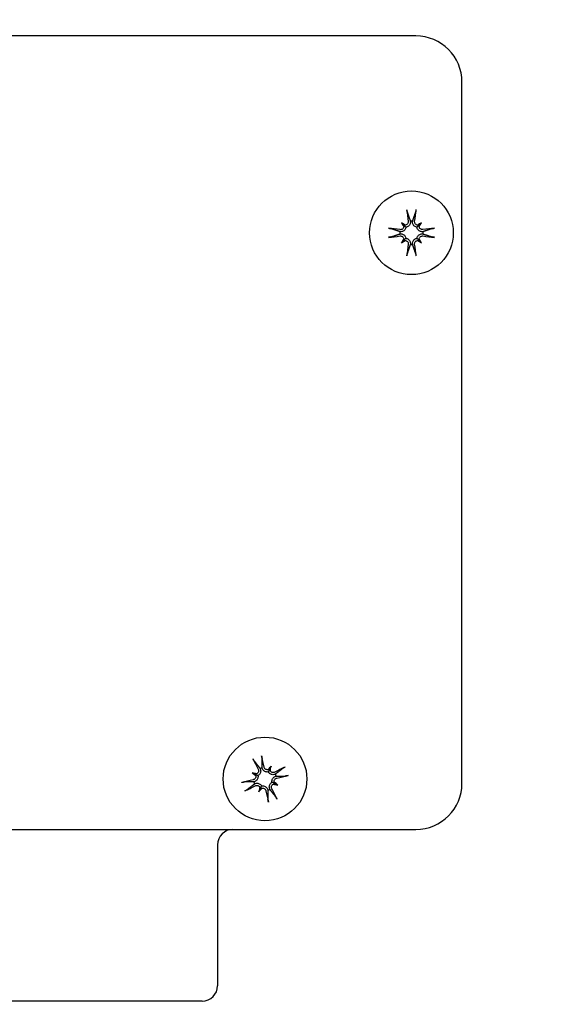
# Model space of a CAD drawing. Header units: inches. Extents: x 18 to 846, y -44 to 561.
# Tile 330 of 637: x 344.8 to 346.95, y 513.44 to 517.44. Entities that reach past the tile are written whole.
import ezdxf

# ---------------------------------------------------------------- set-up
doc = ezdxf.new("R2010")
doc.units = ezdxf.units.IN
doc.header["$LTSCALE"] = 24
doc.header["$MEASUREMENT"] = 0
doc.layers.add('Dimension (ANSI)', color=7, linetype='Continuous', lineweight=25)
doc.layers.add('Visible (ANSI)', color=7, linetype='Continuous', lineweight=30)
doc.styles.add('Note Text (ANSI)', font='tahoma.ttf')
doc.dimstyles.new('SB Fraction-16 (ANSI)', dxfattribs={"dimscale": 24, "dimtxt": 0.125, "dimasz": 0.098425, "dimexe": 0.125, "dimexo": 0.0625, "dimgap": 0.031496, "dimtad": 0, "dimtih": 1, "dimtoh": 1, "dimdec": 4, "dimrnd": 1e-08, "dimzin": 0, "dimdsep": 46, "dimlunit": 5, "dimtxsty": 'Note Text (ANSI)', "dimcen": 0.09, "dimdle": 0.393701, "dimclrd": 256, "dimclre": 256, "dimclrt": 256, "dimadec": 0, "dimazin": 3, "dimtfac": 0.96, "dimtofl": 0, "dimtmove": 0, "dimatfit": 3, "dimfxl": 1, "dimfrac": 2, "dimtolj": 1, "dimtzin": 12, "dimlwd": -1, "dimlwe": -1, "dimarcsym": 0})

# ---------------------------------------------------------------- blocks, each defined once
blk = doc.blocks.new('*D18')
at = {"layer": 'Defpoints', "color": 0, "transparency": 16777216}
for p in [(349.6784, 522.0867), (260.8595, 408.0867), (349.6784, 408.0867)]:
    blk.add_point(p, dxfattribs=at)
at = {"layer": 'Dimension (ANSI)', "transparency": 16777216}
for p, q in [((348.1784, 522.0867), (257.8595, 522.0867)), ((260.8595, 519.7245), (260.8595, 464.3476)), ((260.8595, 410.4489), (260.8595, 459.8257)), ((348.1784, 408.0867), (257.8595, 408.0867))]:
    blk.add_line(p, q, dxfattribs=at)
for points in [[(260.4658, 519.7245), (261.2532, 519.7245), (260.8595, 522.0867)], [(260.4658, 410.4489), (261.2532, 410.4489), (260.8595, 408.0867)]]:
    blk.add_solid(points, dxfattribs=at)
at = {"layer": 'Dimension (ANSI)', "transparency": 16777216, "insert": (257.7598, 463.5917), "char_height": 3, "attachment_point": 1, "style": 'Note Text (ANSI)'}
blk.add_mtext('\\A1;114', dxfattribs=at)

msp = doc.modelspace()

# ---------------------------------------------------------------- linework, layer by layer
at = {"layer": 'Visible (ANSI)'}
for p, q in [((346.41189, 517.37844), (343.56189, 517.37844)), ((346.59939, 514.34094), (346.59939, 517.19094)), ((346.35374, 516.61889), (346.36229, 516.61034)), ((346.36229, 516.61034), (346.37175, 516.60087)), ((346.42607, 516.61034), (346.41661, 516.60087)), ((346.43462, 516.61889), (346.42607, 516.61034)), ((346.35374, 516.538), (346.36229, 516.54655)), ((346.36229, 516.54655), (346.37175, 516.55602)), ((346.42607, 516.54655), (346.41661, 516.55602)), ((346.43462, 516.538), (346.42607, 516.54655)), ((345.81877, 514.39938), (345.81301, 514.38729)), ((345.82396, 514.4103), (345.81877, 514.39938)), ((345.74774, 514.38323), (345.75866, 514.37803)), ((345.75866, 514.37803), (345.77075, 514.37228)), ((345.77481, 514.307), (345.78001, 514.31792)), ((345.78001, 514.31792), (345.78576, 514.33001)), ((345.84012, 514.33927), (345.82803, 514.34502)), ((345.85104, 514.33408), (345.84012, 514.33927)), ((343.56189, 514.15344), (346.41189, 514.15344)), ((345.60689, 514.09094), (345.60689, 513.51844)), ((345.54439, 513.45594), (344.42939, 513.45594))]:
    msp.add_line(p, q, dxfattribs=at)
for centre, radius in [((344.98689, 515.76594), 4.125), ((344.98689, 515.76594), 4.09375), ((346.39418, 516.57844), 0.17), ((345.79939, 514.35865), 0.17)]:
    msp.add_circle(centre, radius, dxfattribs=at)
for centre, radius, start, end in [((346.41189, 517.19094), 0.1875, 0, 90), ((346.39418, 516.57844), 0.04718, 84.34093, 95.65907), ((346.39418, 516.57844), 0.04718, 174.34093, 185.65907), ((346.39418, 516.57844), 0.04718, 354.34093, 5.65907), ((346.39418, 516.57844), 0.04718, 264.34093, 275.65907), ((345.79939, 514.35865), 0.04718, 103.89552, 115.21367), ((345.79939, 514.35865), 0.04718, 13.89552, 25.21367), ((345.79939, 514.35865), 0.04718, 193.89552, 205.21367), ((345.79939, 514.35865), 0.04718, 283.89552, 295.21367), ((346.41189, 514.34094), 0.1875, 270, 0), ((345.66939, 514.09094), 0.0625, 90, 180), ((345.54439, 513.51844), 0.0625, 270, 0)]:
    msp.add_arc(centre, radius, start, end, dxfattribs=at)
for centre, major_axis, ratio, start_param, end_param in [((346.407, 516.58037), (0.03276, -0.21817), 0.0871557, 4.2685898, 4.4938021), ((346.38136, 516.58037), (0.03276, 0.21817), 0.0871557, 4.9309758, 5.1561882), ((346.33941, 516.50996), (0.15341, -0.12269), 0.5, 1.7720045, 1.8643738), ((346.46266, 516.63321), (-0.12269, 0.15341), 0.5, 1.2772189, 1.3695882), ((346.36691, 516.62147), (-0.00754, -0.00942), 0.9884519, 0.283831, 0.8431362), ((346.35115, 516.60571), (-0.00942, -0.00754), 0.9884519, 2.2984564, 2.8577617), ((346.44895, 516.50996), (0.15341, 0.12269), 0.5, 1.2772189, 1.3695882), ((346.42144, 516.62147), (-0.00754, 0.00942), 0.9884519, 2.2984564, 2.8577617), ((346.43721, 516.60571), (-0.00942, 0.00754), 0.9884519, 0.283831, 0.8431362), ((346.32569, 516.63321), (-0.12269, -0.15341), 0.5, 1.7720045, 1.8643738), ((346.39225, 516.56562), (-0.21817, 0.03276), 0.0871557, 4.9309758, 5.1561882), ((346.39225, 516.59126), (0.21817, 0.03276), 0.0871557, 4.2685898, 4.4938021), ((346.3961, 516.56562), (-0.21817, -0.03276), 0.0871557, 4.2685898, 4.4938021), ((346.3961, 516.59126), (0.21817, -0.03276), 0.0871557, 4.9309758, 5.1561882), ((346.46266, 516.52368), (0.12269, 0.15341), 0.5, 1.7720045, 1.8643738), ((346.33941, 516.64693), (-0.15341, -0.12269), 0.5, 1.2772189, 1.3695882), ((346.35115, 516.55118), (0.00942, -0.00754), 0.9884519, 0.283831, 0.8431362), ((346.36691, 516.53542), (0.00754, -0.00942), 0.9884519, 2.2984564, 2.8577617), ((346.407, 516.57652), (-0.03276, -0.21817), 0.0871557, 4.9309758, 5.1561882), ((346.38136, 516.57652), (-0.03276, 0.21817), 0.0871557, 4.2685898, 4.4938021), ((346.42144, 516.53542), (0.00754, 0.00942), 0.9884519, 0.283831, 0.8431362), ((346.44895, 516.64693), (-0.15341, 0.12269), 0.5, 1.7720045, 1.8643738), ((346.43721, 516.55118), (0.00942, 0.00754), 0.9884519, 2.2984564, 2.8577617), ((346.32569, 516.52368), (0.12269, -0.15341), 0.5, 1.2772189, 1.3695882), ((345.81082, 514.36476), (0.10389, -0.19462), 0.0871557, 4.2685898, 4.4938021), ((345.78666, 514.35617), (-0.04215, 0.21655), 0.0871557, 4.9309758, 5.1561882), ((345.87392, 514.31245), (0.1035, 0.16696), 0.5, 1.2772189, 1.3695882), ((345.81068, 514.40832), (-0.01026, 0.00636), 0.9884519, 2.2984564, 2.8577617), ((345.83081, 514.39875), (-0.0114, 0.00395), 0.9884519, 0.283831, 0.8431362), ((345.71652, 514.38734), (-0.06426, -0.18563), 0.5, 1.7720045, 1.8643738), ((345.80549, 514.34721), (-0.19462, -0.10389), 0.0871557, 4.2685898, 4.4938021), ((345.7707, 514.27579), (0.18563, -0.06426), 0.5, 1.7720045, 1.8643738), ((345.84559, 514.43318), (-0.16696, 0.1035), 0.5, 1.2772189, 1.3695882), ((345.75929, 514.39007), (-0.00395, -0.0114), 0.9884519, 0.283831, 0.8431362), ((345.74972, 514.36994), (-0.00636, -0.01026), 0.9884519, 2.2984564, 2.8577617), ((345.79691, 514.37138), (0.21655, 0.04215), 0.0871557, 4.9309758, 5.1561882), ((345.80186, 514.34593), (-0.21655, -0.04215), 0.0871557, 4.9309758, 5.1561882), ((345.79328, 514.37009), (0.19462, 0.10389), 0.0871557, 4.2685898, 4.4938021), ((345.88225, 514.32997), (0.06426, 0.18563), 0.5, 1.7720045, 1.8643738), ((345.72486, 514.40486), (-0.1035, -0.16696), 0.5, 1.2772189, 1.3695882), ((345.76797, 514.31856), (0.0114, -0.00395), 0.9884519, 0.283831, 0.8431362), ((345.7881, 514.30898), (0.01026, -0.00636), 0.9884519, 2.2984564, 2.8577617), ((345.78795, 514.35255), (-0.10389, 0.19462), 0.0871557, 4.2685898, 4.4938021), ((345.83948, 514.32723), (0.00395, 0.0114), 0.9884519, 0.283831, 0.8431362), ((345.82807, 514.44152), (-0.18563, 0.06426), 0.5, 1.7720045, 1.8643738), ((345.84906, 514.34736), (0.00636, 0.01026), 0.9884519, 2.2984564, 2.8577617), ((345.75318, 514.28412), (0.16696, -0.1035), 0.5, 1.2772189, 1.3695882), ((345.81211, 514.36113), (0.04215, -0.21655), 0.0871557, 4.9309758, 5.1561882)]:
    msp.add_ellipse(centre, major_axis=major_axis, ratio=ratio, start_param=start_param, end_param=end_param, dxfattribs=at)
for points, knots in [([(346.3777, 516.66078), (346.37757, 516.66116), (346.37742, 516.6617), (346.37712, 516.66297), (346.37691, 516.66396), (346.37656, 516.66579), (346.37637, 516.66697), (346.37607, 516.66897), (346.37591, 516.67015), (346.37579, 516.67121), (346.37578, 516.67134), (346.37576, 516.67147)], [0.070980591, 0.070980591, 0.070980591, 0.070980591, 0.077295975, 0.077295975, 0.085001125, 0.085001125, 0.092713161, 0.092713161, 0.100429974, 0.100429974, 0.101478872, 0.101478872, 0.101478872, 0.101478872]), ([(346.4126, 516.67147), (346.41258, 516.67134), (346.41257, 516.67121), (346.41245, 516.67015), (346.41229, 516.66897), (346.41199, 516.66697), (346.41179, 516.66579), (346.41145, 516.66396), (346.41124, 516.66297), (346.41094, 516.6617), (346.41079, 516.66116), (346.41066, 516.66078)], [0.022192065, 0.022192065, 0.022192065, 0.022192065, 0.023240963, 0.023240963, 0.030957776, 0.030957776, 0.038669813, 0.038669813, 0.046374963, 0.046374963, 0.052690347, 0.052690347, 0.052690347, 0.052690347]), ([(346.37175, 516.60087), (346.37165, 516.60012), (346.3715, 516.59936), (346.37083, 516.5967), (346.37004, 516.59482), (346.36813, 516.59156), (346.36687, 516.58996), (346.364, 516.58726), (346.36239, 516.58614), (346.35902, 516.58435), (346.35695, 516.58361), (346.35273, 516.5828), (346.35057, 516.58272), (346.34861, 516.58291), (346.34815, 516.58296), (346.34769, 516.58302), (346.34722, 516.5831)], [-0.082905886, -0.082905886, -0.082905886, -0.082905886, -0.07722729, -0.07722729, -0.062808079, -0.062808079, -0.048388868, -0.048388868, -0.033969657, -0.033969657, -0.016984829, -0.016984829, 0, 0, 0, 0.003998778, 0.003998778, 0.003998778, 0.003998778]), ([(346.36298, 516.60377), (346.36288, 516.60234), (346.36254, 516.60086), (346.36128, 516.59785), (346.36027, 516.59636), (346.35792, 516.594), (346.35644, 516.59296), (346.35319, 516.59157), (346.35143, 516.59122), (346.34912, 516.59116), (346.34842, 516.5912), (346.34773, 516.59129)], [0.028039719, 0.028039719, 0.028039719, 0.028039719, 0.038804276, 0.038804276, 0.051438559, 0.051438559, 0.064219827, 0.064219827, 0.077001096, 0.077001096, 0.082246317, 0.082246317, 0.082246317, 0.082246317]), ([(346.38133, 516.62489), (346.38155, 516.62324), (346.38146, 516.62142), (346.38055, 516.61796), (346.37973, 516.61632), (346.3777, 516.61365), (346.37638, 516.61243), (346.37336, 516.61062), (346.37166, 516.61003), (346.36964, 516.60971), (346.36925, 516.60967), (346.36886, 516.60964)], [0, 0, 0, 0, 0.013005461, 0.013005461, 0.026010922, 0.026010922, 0.038651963, 0.038651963, 0.051293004, 0.051293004, 0.054256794, 0.054256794, 0.054256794, 0.054256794]), ([(346.38953, 516.6254), (346.3896, 516.62493), (346.38966, 516.62447), (346.3899, 516.62205), (346.38983, 516.61989), (346.38901, 516.61567), (346.38827, 516.6136), (346.38648, 516.61023), (346.38537, 516.60862), (346.38266, 516.60576), (346.38106, 516.6045), (346.3778, 516.60258), (346.37592, 516.6018), (346.37326, 516.60112), (346.3725, 516.60097), (346.37175, 516.60087)], [0.221046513, 0.221046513, 0.221046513, 0.221046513, 0.225045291, 0.225045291, 0.24203012, 0.24203012, 0.259014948, 0.259014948, 0.273434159, 0.273434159, 0.28785337, 0.28785337, 0.302272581, 0.302272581, 0.307951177, 0.307951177, 0.307951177, 0.307951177]), ([(346.41661, 516.60087), (346.41586, 516.60097), (346.4151, 516.60112), (346.41244, 516.6018), (346.41056, 516.60258), (346.40729, 516.6045), (346.4057, 516.60576), (346.40299, 516.60862), (346.40188, 516.61023), (346.40009, 516.6136), (346.39935, 516.61567), (346.39853, 516.61989), (346.39846, 516.62205), (346.39865, 516.62401), (346.3987, 516.62447), (346.39876, 516.62493), (346.39883, 516.6254)], [-0.082905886, -0.082905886, -0.082905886, -0.082905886, -0.07722729, -0.07722729, -0.062808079, -0.062808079, -0.048388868, -0.048388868, -0.033969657, -0.033969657, -0.016984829, -0.016984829, 0, 0, 0, 0.003998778, 0.003998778, 0.003998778, 0.003998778]), ([(346.4195, 516.60964), (346.41807, 516.60974), (346.41659, 516.61008), (346.41359, 516.61134), (346.4121, 516.61235), (346.40973, 516.6147), (346.4087, 516.61618), (346.40731, 516.61943), (346.40695, 516.62119), (346.4069, 516.62351), (346.40693, 516.6242), (346.40702, 516.62489)], [0.028039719, 0.028039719, 0.028039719, 0.028039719, 0.038804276, 0.038804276, 0.051438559, 0.051438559, 0.064219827, 0.064219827, 0.077001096, 0.077001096, 0.082246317, 0.082246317, 0.082246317, 0.082246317]), ([(346.44113, 516.5831), (346.44067, 516.58302), (346.44021, 516.58296), (346.43779, 516.58272), (346.43563, 516.5828), (346.43141, 516.58361), (346.42934, 516.58435), (346.42597, 516.58614), (346.42436, 516.58726), (346.42149, 516.58996), (346.42023, 516.59156), (346.41831, 516.59482), (346.41753, 516.5967), (346.41686, 516.59936), (346.41671, 516.60012), (346.41661, 516.60087)], [0.221046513, 0.221046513, 0.221046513, 0.221046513, 0.225045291, 0.225045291, 0.24203012, 0.24203012, 0.259014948, 0.259014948, 0.273434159, 0.273434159, 0.28785337, 0.28785337, 0.302272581, 0.302272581, 0.307951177, 0.307951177, 0.307951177, 0.307951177]), ([(346.44063, 516.59129), (346.43897, 516.59107), (346.43716, 516.59117), (346.4337, 516.59208), (346.43206, 516.59289), (346.42938, 516.59492), (346.42817, 516.59624), (346.42636, 516.59927), (346.42576, 516.60096), (346.42545, 516.60298), (346.4254, 516.60337), (346.42537, 516.60377)], [0, 0, 0, 0, 0.013005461, 0.013005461, 0.026010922, 0.026010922, 0.038651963, 0.038651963, 0.051293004, 0.051293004, 0.054256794, 0.054256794, 0.054256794, 0.054256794]), ([(346.30116, 516.59686), (346.30128, 516.59685), (346.30141, 516.59683), (346.30247, 516.59671), (346.30365, 516.59656), (346.30565, 516.59626), (346.30683, 516.59606), (346.30867, 516.59571), (346.30965, 516.59551), (346.31092, 516.5952), (346.31146, 516.59505), (346.31184, 516.59492)], [0.022192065, 0.022192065, 0.022192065, 0.022192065, 0.023240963, 0.023240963, 0.030957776, 0.030957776, 0.038669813, 0.038669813, 0.046374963, 0.046374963, 0.052690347, 0.052690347, 0.052690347, 0.052690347]), ([(346.31184, 516.56196), (346.31146, 516.56184), (346.31092, 516.56169), (346.30965, 516.56138), (346.30867, 516.56117), (346.30683, 516.56083), (346.30565, 516.56063), (346.30365, 516.56033), (346.30247, 516.56017), (346.30141, 516.56005), (346.30128, 516.56004), (346.30116, 516.56003)], [0.070980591, 0.070980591, 0.070980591, 0.070980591, 0.077295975, 0.077295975, 0.085001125, 0.085001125, 0.092713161, 0.092713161, 0.100429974, 0.100429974, 0.101478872, 0.101478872, 0.101478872, 0.101478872]), ([(346.34722, 516.57379), (346.34769, 516.57387), (346.34815, 516.57393), (346.35057, 516.57416), (346.35273, 516.57409), (346.35695, 516.57328), (346.35902, 516.57253), (346.36239, 516.57074), (346.364, 516.56963), (346.36687, 516.56693), (346.36813, 516.56533), (346.37004, 516.56207), (346.37083, 516.56019), (346.3715, 516.55752), (346.37165, 516.55677), (346.37175, 516.55602)], [0.221046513, 0.221046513, 0.221046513, 0.221046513, 0.225045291, 0.225045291, 0.24203012, 0.24203012, 0.259014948, 0.259014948, 0.273434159, 0.273434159, 0.28785337, 0.28785337, 0.302272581, 0.302272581, 0.307951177, 0.307951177, 0.307951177, 0.307951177]), ([(346.34773, 516.5656), (346.34938, 516.56581), (346.3512, 516.56572), (346.35466, 516.56481), (346.3563, 516.56399), (346.35897, 516.56197), (346.36019, 516.56064), (346.362, 516.55762), (346.36259, 516.55592), (346.36291, 516.55391), (346.36296, 516.55352), (346.36298, 516.55312)], [0, 0, 0, 0, 0.013005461, 0.013005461, 0.026010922, 0.026010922, 0.038651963, 0.038651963, 0.051293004, 0.051293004, 0.054256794, 0.054256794, 0.054256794, 0.054256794]), ([(346.41661, 516.55602), (346.41671, 516.55677), (346.41686, 516.55752), (346.41753, 516.56019), (346.41831, 516.56207), (346.42023, 516.56533), (346.42149, 516.56693), (346.42436, 516.56963), (346.42597, 516.57074), (346.42934, 516.57253), (346.43141, 516.57328), (346.43563, 516.57409), (346.43779, 516.57416), (346.43974, 516.57397), (346.44021, 516.57393), (346.44067, 516.57387), (346.44113, 516.57379)], [-0.082905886, -0.082905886, -0.082905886, -0.082905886, -0.07722729, -0.07722729, -0.062808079, -0.062808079, -0.048388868, -0.048388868, -0.033969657, -0.033969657, -0.016984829, -0.016984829, 0, 0, 0, 0.003998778, 0.003998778, 0.003998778, 0.003998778]), ([(346.42537, 516.55312), (346.42547, 516.55455), (346.42581, 516.55603), (346.42707, 516.55904), (346.42809, 516.56052), (346.43043, 516.56289), (346.43192, 516.56392), (346.43516, 516.56531), (346.43692, 516.56567), (346.43924, 516.56572), (346.43993, 516.56569), (346.44063, 516.5656)], [0.028039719, 0.028039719, 0.028039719, 0.028039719, 0.038804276, 0.038804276, 0.051438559, 0.051438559, 0.064219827, 0.064219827, 0.077001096, 0.077001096, 0.082246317, 0.082246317, 0.082246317, 0.082246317]), ([(346.47652, 516.59492), (346.4769, 516.59505), (346.47744, 516.5952), (346.4787, 516.59551), (346.47969, 516.59571), (346.48153, 516.59606), (346.4827, 516.59626), (346.48471, 516.59656), (346.48589, 516.59671), (346.48695, 516.59683), (346.48707, 516.59685), (346.4872, 516.59686)], [0.070980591, 0.070980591, 0.070980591, 0.070980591, 0.077295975, 0.077295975, 0.085001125, 0.085001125, 0.092713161, 0.092713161, 0.100429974, 0.100429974, 0.101478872, 0.101478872, 0.101478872, 0.101478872]), ([(346.4872, 516.56003), (346.48707, 516.56004), (346.48695, 516.56005), (346.48589, 516.56017), (346.48471, 516.56033), (346.4827, 516.56063), (346.48153, 516.56083), (346.47969, 516.56117), (346.4787, 516.56138), (346.47744, 516.56169), (346.4769, 516.56184), (346.47652, 516.56196)], [0.022192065, 0.022192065, 0.022192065, 0.022192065, 0.023240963, 0.023240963, 0.030957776, 0.030957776, 0.038669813, 0.038669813, 0.046374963, 0.046374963, 0.052690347, 0.052690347, 0.052690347, 0.052690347]), ([(346.36886, 516.54725), (346.37028, 516.54715), (346.37177, 516.54681), (346.37477, 516.54555), (346.37626, 516.54453), (346.37862, 516.54219), (346.37966, 516.5407), (346.38105, 516.53746), (346.38141, 516.5357), (346.38146, 516.53338), (346.38142, 516.53269), (346.38133, 516.532)], [0.028039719, 0.028039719, 0.028039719, 0.028039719, 0.038804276, 0.038804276, 0.051438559, 0.051438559, 0.064219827, 0.064219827, 0.077001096, 0.077001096, 0.082246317, 0.082246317, 0.082246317, 0.082246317]), ([(346.37175, 516.55602), (346.3725, 516.55591), (346.37326, 516.55577), (346.37592, 516.55509), (346.3778, 516.55431), (346.38106, 516.55239), (346.38266, 516.55113), (346.38537, 516.54826), (346.38648, 516.54666), (346.38827, 516.54329), (346.38901, 516.54122), (346.38983, 516.53699), (346.3899, 516.53484), (346.38971, 516.53288), (346.38966, 516.53242), (346.3896, 516.53195), (346.38953, 516.53149)], [-0.082905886, -0.082905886, -0.082905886, -0.082905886, -0.07722729, -0.07722729, -0.062808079, -0.062808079, -0.048388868, -0.048388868, -0.033969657, -0.033969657, -0.016984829, -0.016984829, 0, 0, 0, 0.003998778, 0.003998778, 0.003998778, 0.003998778]), ([(346.39883, 516.53149), (346.39876, 516.53195), (346.3987, 516.53242), (346.39846, 516.53484), (346.39853, 516.53699), (346.39935, 516.54122), (346.40009, 516.54329), (346.40188, 516.54666), (346.40299, 516.54826), (346.4057, 516.55113), (346.40729, 516.55239), (346.41056, 516.55431), (346.41244, 516.55509), (346.4151, 516.55577), (346.41586, 516.55591), (346.41661, 516.55602)], [0.221046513, 0.221046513, 0.221046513, 0.221046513, 0.225045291, 0.225045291, 0.24203012, 0.24203012, 0.259014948, 0.259014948, 0.273434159, 0.273434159, 0.28785337, 0.28785337, 0.302272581, 0.302272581, 0.307951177, 0.307951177, 0.307951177, 0.307951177]), ([(346.40702, 516.532), (346.40681, 516.53365), (346.4069, 516.53546), (346.40781, 516.53892), (346.40863, 516.54057), (346.41065, 516.54324), (346.41198, 516.54445), (346.415, 516.54626), (346.4167, 516.54686), (346.41871, 516.54718), (346.4191, 516.54722), (346.4195, 516.54725)], [0, 0, 0, 0, 0.013005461, 0.013005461, 0.026010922, 0.026010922, 0.038651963, 0.038651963, 0.051293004, 0.051293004, 0.054256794, 0.054256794, 0.054256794, 0.054256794]), ([(346.37576, 516.48542), (346.37578, 516.48555), (346.37579, 516.48568), (346.37591, 516.48673), (346.37607, 516.48792), (346.37637, 516.48992), (346.37656, 516.49109), (346.37691, 516.49293), (346.37712, 516.49392), (346.37742, 516.49518), (346.37757, 516.49572), (346.3777, 516.4961)], [0.022192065, 0.022192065, 0.022192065, 0.022192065, 0.023240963, 0.023240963, 0.030957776, 0.030957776, 0.038669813, 0.038669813, 0.046374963, 0.046374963, 0.052690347, 0.052690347, 0.052690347, 0.052690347]), ([(346.41066, 516.4961), (346.41079, 516.49572), (346.41094, 516.49518), (346.41124, 516.49392), (346.41145, 516.49293), (346.41179, 516.49109), (346.41199, 516.48992), (346.41229, 516.48792), (346.41245, 516.48673), (346.41257, 516.48568), (346.41258, 516.48555), (346.4126, 516.48542)], [0.070980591, 0.070980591, 0.070980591, 0.070980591, 0.077295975, 0.077295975, 0.085001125, 0.085001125, 0.092713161, 0.092713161, 0.100429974, 0.100429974, 0.101478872, 0.101478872, 0.101478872, 0.101478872]), ([(345.7563, 514.43073), (345.75605, 514.43104), (345.75573, 514.4315), (345.75502, 514.43259), (345.75449, 514.43345), (345.75355, 514.43507), (345.75297, 514.43611), (345.75202, 514.4379), (345.75148, 514.43896), (345.75101, 514.43991), (345.75095, 514.44003), (345.7509, 514.44015)], [0.070980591, 0.070980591, 0.070980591, 0.070980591, 0.077295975, 0.077295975, 0.085001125, 0.085001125, 0.092713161, 0.092713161, 0.100429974, 0.100429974, 0.101478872, 0.101478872, 0.101478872, 0.101478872]), ([(345.78561, 514.45247), (345.78564, 514.45235), (345.78567, 514.45222), (345.78591, 514.45119), (345.78616, 514.45002), (345.78654, 514.44803), (345.78675, 514.44686), (345.78704, 514.44501), (345.78717, 514.44401), (345.78731, 514.44272), (345.78735, 514.44216), (345.78736, 514.44176)], [0.022192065, 0.022192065, 0.022192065, 0.022192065, 0.023240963, 0.023240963, 0.030957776, 0.030957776, 0.038669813, 0.038669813, 0.046374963, 0.046374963, 0.052690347, 0.052690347, 0.052690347, 0.052690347]), ([(345.77174, 514.39812), (345.77249, 514.39664), (345.77301, 514.39489), (345.77331, 514.39133), (345.77309, 514.38951), (345.77208, 514.38631), (345.77124, 514.38472), (345.769, 514.38201), (345.76759, 514.38088), (345.7658, 514.3799), (345.76545, 514.37973), (345.76508, 514.37957)], [0, 0, 0, 0, 0.013005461, 0.013005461, 0.026010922, 0.026010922, 0.038651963, 0.038651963, 0.051293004, 0.051293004, 0.054256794, 0.054256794, 0.054256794, 0.054256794]), ([(345.77929, 514.40134), (345.77951, 514.40093), (345.77973, 514.40051), (345.78076, 514.39831), (345.78141, 514.39626), (345.78206, 514.392), (345.78205, 514.3898), (345.78149, 514.38603), (345.78098, 514.38414), (345.77939, 514.38054), (345.77831, 514.37881), (345.77588, 514.37591), (345.77437, 514.37455), (345.77208, 514.37302), (345.77142, 514.37263), (345.77075, 514.37228)], [0.221046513, 0.221046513, 0.221046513, 0.221046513, 0.225045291, 0.225045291, 0.24203012, 0.24203012, 0.259014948, 0.259014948, 0.273434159, 0.273434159, 0.28785337, 0.28785337, 0.302272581, 0.302272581, 0.307951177, 0.307951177, 0.307951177, 0.307951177]), ([(345.81301, 514.38729), (345.81227, 514.38714), (345.81151, 514.38702), (345.80877, 514.38677), (345.80674, 514.38688), (345.80303, 514.38759), (345.8011, 514.38824), (345.79759, 514.39004), (345.796, 514.39118), (345.79319, 514.39376), (345.7918, 514.39546), (345.78961, 514.39917), (345.78882, 514.40118), (345.78835, 514.40309), (345.78824, 514.40354), (345.78814, 514.40399), (345.78806, 514.40446)], [-0.082905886, -0.082905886, -0.082905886, -0.082905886, -0.07722729, -0.07722729, -0.062808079, -0.062808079, -0.048388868, -0.048388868, -0.033969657, -0.033969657, -0.016984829, -0.016984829, 0, 0, 0, 0.003998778, 0.003998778, 0.003998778, 0.003998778]), ([(345.81281, 514.39652), (345.81143, 514.39614), (345.80992, 514.39596), (345.80666, 514.39615), (345.80492, 514.39661), (345.80191, 514.39802), (345.80044, 514.39908), (345.79804, 514.40167), (345.79712, 514.40321), (345.79629, 514.40537), (345.79609, 514.40604), (345.79595, 514.40672)], [0.028039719, 0.028039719, 0.028039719, 0.028039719, 0.038804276, 0.038804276, 0.051438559, 0.051438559, 0.064219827, 0.064219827, 0.077001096, 0.077001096, 0.082246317, 0.082246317, 0.082246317, 0.082246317]), ([(345.87146, 514.40174), (345.87178, 514.40199), (345.87224, 514.40231), (345.87333, 514.40302), (345.87419, 514.40355), (345.8758, 514.40449), (345.87685, 514.40507), (345.87863, 514.40602), (345.87969, 514.40656), (345.88065, 514.40703), (345.88076, 514.40709), (345.88088, 514.40714)], [0.070980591, 0.070980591, 0.070980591, 0.070980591, 0.077295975, 0.077295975, 0.085001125, 0.085001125, 0.092713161, 0.092713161, 0.100429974, 0.100429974, 0.101478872, 0.101478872, 0.101478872, 0.101478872]), ([(345.76152, 514.37207), (345.7619, 514.37069), (345.76208, 514.36918), (345.76189, 514.36593), (345.76143, 514.36419), (345.76002, 514.36118), (345.75896, 514.3597), (345.75637, 514.35731), (345.75483, 514.35638), (345.75267, 514.35556), (345.752, 514.35536), (345.75132, 514.35521)], [0.028039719, 0.028039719, 0.028039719, 0.028039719, 0.038804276, 0.038804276, 0.051438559, 0.051438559, 0.064219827, 0.064219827, 0.077001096, 0.077001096, 0.082246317, 0.082246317, 0.082246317, 0.082246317]), ([(345.77075, 514.37228), (345.7709, 514.37154), (345.77102, 514.37078), (345.77127, 514.36804), (345.77116, 514.36601), (345.77045, 514.36229), (345.76979, 514.36036), (345.768, 514.35685), (345.76686, 514.35527), (345.76428, 514.35245), (345.76258, 514.35106), (345.75887, 514.34888), (345.75686, 514.34809), (345.75495, 514.34761), (345.7545, 514.3475), (345.75405, 514.3474), (345.75358, 514.34732)], [-0.082905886, -0.082905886, -0.082905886, -0.082905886, -0.07722729, -0.07722729, -0.062808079, -0.062808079, -0.048388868, -0.048388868, -0.033969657, -0.033969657, -0.016984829, -0.016984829, 0, 0, 0, 0.003998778, 0.003998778, 0.003998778, 0.003998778]), ([(345.84208, 514.37875), (345.84166, 514.37853), (345.84125, 514.37831), (345.83905, 514.37728), (345.83699, 514.37663), (345.83274, 514.37598), (345.83054, 514.37599), (345.82677, 514.37655), (345.82488, 514.37706), (345.82127, 514.37865), (345.81955, 514.37973), (345.81665, 514.38216), (345.81528, 514.38367), (345.81376, 514.38596), (345.81336, 514.38662), (345.81301, 514.38729)], [0.221046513, 0.221046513, 0.221046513, 0.221046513, 0.225045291, 0.225045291, 0.24203012, 0.24203012, 0.259014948, 0.259014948, 0.273434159, 0.273434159, 0.28785337, 0.28785337, 0.302272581, 0.302272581, 0.307951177, 0.307951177, 0.307951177, 0.307951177]), ([(345.83886, 514.3863), (345.83737, 514.38555), (345.83563, 514.38503), (345.83207, 514.38473), (345.83024, 514.38495), (345.82705, 514.38596), (345.82546, 514.3868), (345.82274, 514.38904), (345.82161, 514.39045), (345.82064, 514.39224), (345.82047, 514.39259), (345.82031, 514.39295)], [0, 0, 0, 0, 0.013005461, 0.013005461, 0.026010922, 0.026010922, 0.038651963, 0.038651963, 0.051293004, 0.051293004, 0.054256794, 0.054256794, 0.054256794, 0.054256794]), ([(345.82803, 514.34502), (345.82788, 514.34577), (345.82776, 514.34653), (345.8275, 514.34926), (345.82761, 514.3513), (345.82833, 514.35501), (345.82898, 514.35694), (345.83078, 514.36045), (345.83192, 514.36204), (345.83449, 514.36485), (345.8362, 514.36624), (345.8399, 514.36842), (345.84191, 514.36922), (345.84382, 514.36969), (345.84427, 514.3698), (345.84473, 514.3699), (345.84519, 514.36998)], [-0.082905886, -0.082905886, -0.082905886, -0.082905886, -0.07722729, -0.07722729, -0.062808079, -0.062808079, -0.048388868, -0.048388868, -0.033969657, -0.033969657, -0.016984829, -0.016984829, 0, 0, 0, 0.003998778, 0.003998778, 0.003998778, 0.003998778]), ([(345.83726, 514.34523), (345.83687, 514.34661), (345.8367, 514.34812), (345.83688, 514.35138), (345.83734, 514.35311), (345.83876, 514.35613), (345.83981, 514.3576), (345.8424, 514.36), (345.84394, 514.36092), (345.84611, 514.36175), (345.84677, 514.36195), (345.84746, 514.36209)], [0.028039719, 0.028039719, 0.028039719, 0.028039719, 0.038804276, 0.038804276, 0.051438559, 0.051438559, 0.064219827, 0.064219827, 0.077001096, 0.077001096, 0.082246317, 0.082246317, 0.082246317, 0.082246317]), ([(345.89321, 514.37243), (345.89308, 514.3724), (345.89296, 514.37237), (345.89192, 514.37213), (345.89076, 514.37188), (345.88877, 514.3715), (345.8876, 514.37129), (345.88575, 514.371), (345.88475, 514.37086), (345.88345, 514.37073), (345.8829, 514.37069), (345.88249, 514.37068)], [0.022192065, 0.022192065, 0.022192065, 0.022192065, 0.023240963, 0.023240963, 0.030957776, 0.030957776, 0.038669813, 0.038669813, 0.046374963, 0.046374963, 0.052690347, 0.052690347, 0.052690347, 0.052690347]), ([(345.70557, 514.34487), (345.70569, 514.3449), (345.70582, 514.34493), (345.70685, 514.34517), (345.70802, 514.34542), (345.71001, 514.34581), (345.71118, 514.34601), (345.71303, 514.3463), (345.71403, 514.34644), (345.71532, 514.34658), (345.71588, 514.34661), (345.71628, 514.34662)], [0.022192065, 0.022192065, 0.022192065, 0.022192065, 0.023240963, 0.023240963, 0.030957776, 0.030957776, 0.038669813, 0.038669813, 0.046374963, 0.046374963, 0.052690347, 0.052690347, 0.052690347, 0.052690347]), ([(345.7567, 514.33855), (345.75711, 514.33878), (345.75753, 514.33899), (345.75973, 514.34002), (345.76178, 514.34068), (345.76604, 514.34132), (345.76824, 514.34132), (345.77201, 514.34076), (345.7739, 514.34025), (345.7775, 514.33866), (345.77923, 514.33757), (345.78213, 514.33514), (345.78349, 514.33363), (345.78502, 514.33135), (345.78541, 514.33068), (345.78576, 514.33001)], [0.221046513, 0.221046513, 0.221046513, 0.221046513, 0.225045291, 0.225045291, 0.24203012, 0.24203012, 0.259014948, 0.259014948, 0.273434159, 0.273434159, 0.28785337, 0.28785337, 0.302272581, 0.302272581, 0.307951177, 0.307951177, 0.307951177, 0.307951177]), ([(345.75992, 514.331), (345.7614, 514.33176), (345.76314, 514.33228), (345.76671, 514.33258), (345.76853, 514.33236), (345.77173, 514.33134), (345.77332, 514.3305), (345.77603, 514.32826), (345.77716, 514.32686), (345.77814, 514.32507), (345.77831, 514.32471), (345.77847, 514.32435)], [0, 0, 0, 0, 0.013005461, 0.013005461, 0.026010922, 0.026010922, 0.038651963, 0.038651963, 0.051293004, 0.051293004, 0.054256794, 0.054256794, 0.054256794, 0.054256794]), ([(345.78576, 514.33001), (345.7865, 514.33016), (345.78726, 514.33028), (345.79, 514.33054), (345.79203, 514.33043), (345.79575, 514.32971), (345.79768, 514.32906), (345.80119, 514.32726), (345.80277, 514.32612), (345.80558, 514.32355), (345.80698, 514.32184), (345.80916, 514.31813), (345.80995, 514.31613), (345.81043, 514.31422), (345.81054, 514.31377), (345.81064, 514.31331), (345.81072, 514.31285)], [-0.082905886, -0.082905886, -0.082905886, -0.082905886, -0.07722729, -0.07722729, -0.062808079, -0.062808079, -0.048388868, -0.048388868, -0.033969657, -0.033969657, -0.016984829, -0.016984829, 0, 0, 0, 0.003998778, 0.003998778, 0.003998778, 0.003998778]), ([(345.78597, 514.32078), (345.78734, 514.32117), (345.78886, 514.32134), (345.79211, 514.32116), (345.79385, 514.3207), (345.79686, 514.31928), (345.79834, 514.31823), (345.80073, 514.31564), (345.80166, 514.3141), (345.80248, 514.31193), (345.80268, 514.31127), (345.80283, 514.31058)], [0.028039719, 0.028039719, 0.028039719, 0.028039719, 0.038804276, 0.038804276, 0.051438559, 0.051438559, 0.064219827, 0.064219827, 0.077001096, 0.077001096, 0.082246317, 0.082246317, 0.082246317, 0.082246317]), ([(345.81949, 514.31596), (345.81926, 514.31638), (345.81905, 514.31679), (345.81802, 514.31899), (345.81736, 514.32105), (345.81672, 514.3253), (345.81672, 514.3275), (345.81728, 514.33127), (345.81779, 514.33316), (345.81938, 514.33677), (345.82047, 514.33849), (345.8229, 514.34139), (345.82441, 514.34276), (345.82669, 514.34428), (345.82736, 514.34468), (345.82803, 514.34502)], [0.221046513, 0.221046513, 0.221046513, 0.221046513, 0.225045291, 0.225045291, 0.24203012, 0.24203012, 0.259014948, 0.259014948, 0.273434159, 0.273434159, 0.28785337, 0.28785337, 0.302272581, 0.302272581, 0.307951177, 0.307951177, 0.307951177, 0.307951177]), ([(345.82704, 514.31918), (345.82628, 514.32067), (345.82576, 514.32241), (345.82546, 514.32597), (345.82568, 514.3278), (345.8267, 514.33099), (345.82754, 514.33258), (345.82978, 514.3353), (345.83118, 514.33643), (345.83297, 514.3374), (345.83333, 514.33757), (345.83369, 514.33773)], [0, 0, 0, 0, 0.013005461, 0.013005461, 0.026010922, 0.026010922, 0.038651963, 0.038651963, 0.051293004, 0.051293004, 0.054256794, 0.054256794, 0.054256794, 0.054256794]), ([(345.72731, 514.31556), (345.727, 514.31532), (345.72654, 514.31499), (345.72545, 514.31428), (345.72459, 514.31376), (345.72297, 514.31282), (345.72193, 514.31224), (345.72014, 514.31128), (345.71908, 514.31074), (345.71813, 514.31027), (345.71801, 514.31022), (345.71789, 514.31016)], [0.070980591, 0.070980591, 0.070980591, 0.070980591, 0.077295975, 0.077295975, 0.085001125, 0.085001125, 0.092713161, 0.092713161, 0.100429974, 0.100429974, 0.101478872, 0.101478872, 0.101478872, 0.101478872]), ([(345.84248, 514.28658), (345.84272, 514.28626), (345.84305, 514.2858), (345.84376, 514.28471), (345.84428, 514.28385), (345.84522, 514.28224), (345.8458, 514.28119), (345.84676, 514.27941), (345.8473, 514.27835), (345.84777, 514.27739), (345.84782, 514.27728), (345.84788, 514.27716)], [0.070980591, 0.070980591, 0.070980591, 0.070980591, 0.077295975, 0.077295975, 0.085001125, 0.085001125, 0.092713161, 0.092713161, 0.100429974, 0.100429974, 0.101478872, 0.101478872, 0.101478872, 0.101478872]), ([(345.81317, 514.26483), (345.81314, 514.26496), (345.81311, 514.26508), (345.81287, 514.26612), (345.81262, 514.26728), (345.81223, 514.26927), (345.81203, 514.27044), (345.81173, 514.27229), (345.8116, 514.27329), (345.81146, 514.27459), (345.81143, 514.27514), (345.81142, 514.27555)], [0.022192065, 0.022192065, 0.022192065, 0.022192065, 0.023240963, 0.023240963, 0.030957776, 0.030957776, 0.038669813, 0.038669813, 0.046374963, 0.046374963, 0.052690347, 0.052690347, 0.052690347, 0.052690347])]:
    msp.add_open_spline(points, degree=3, knots=knots, dxfattribs=at)
for points, weights in [([(346.3777, 516.66078), (346.38507, 516.63883), (346.38931, 516.62609)], [1.00573011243, 1.04257005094, 1.00216925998]), ([(346.39905, 516.62609), (346.40329, 516.63883), (346.41066, 516.66078)], [1.00216925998, 1.04257005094, 1.00573011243]), ([(346.34653, 516.58331), (346.33379, 516.58755), (346.31184, 516.59492)], [1.00216925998, 1.04257005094, 1.00573011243]), ([(346.31184, 516.56196), (346.33379, 516.56933), (346.34653, 516.57357)], [1.00573011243, 1.04257005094, 1.00216925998]), ([(346.47652, 516.59492), (346.45456, 516.58755), (346.44182, 516.58331)], [1.00573011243, 1.04257005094, 1.00216925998]), ([(346.44182, 516.57357), (346.45456, 516.56933), (346.47652, 516.56196)], [1.00216925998, 1.04257005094, 1.00573011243]), ([(346.38931, 516.5308), (346.38507, 516.51806), (346.3777, 516.4961)], [1.00216925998, 1.04257005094, 1.00573011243]), ([(346.41066, 516.4961), (346.40329, 516.51806), (346.39905, 516.5308)], [1.00573011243, 1.04257005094, 1.00216925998]), ([(345.78803, 514.40518), (345.78776, 514.4186), (345.78736, 514.44176)], [1.00216925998, 1.04257005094, 1.00573011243]), ([(345.7563, 514.43073), (345.77059, 514.41251), (345.77885, 514.40192)], [1.00573011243, 1.04257005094, 1.00216925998]), ([(345.87146, 514.40174), (345.85324, 514.38745), (345.84266, 514.37919)], [1.00573011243, 1.04257005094, 1.00216925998]), ([(345.84592, 514.37001), (345.85934, 514.37028), (345.88249, 514.37068)], [1.00216925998, 1.04257005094, 1.00573011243]), ([(345.75286, 514.34729), (345.73944, 514.34702), (345.71628, 514.34662)], [1.00216925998, 1.04257005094, 1.00573011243]), ([(345.72731, 514.31556), (345.74553, 514.32986), (345.75612, 514.33812)], [1.00573011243, 1.04257005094, 1.00216925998]), ([(345.81075, 514.31212), (345.81102, 514.2987), (345.81142, 514.27555)], [1.00216925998, 1.04257005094, 1.00573011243]), ([(345.84248, 514.28658), (345.82818, 514.3048), (345.81992, 514.31538)], [1.00573011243, 1.04257005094, 1.00216925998])]:
    msp.add_rational_spline(points, weights, degree=2, dxfattribs=at)
for points in [[(346.38931, 516.62609), (346.38938, 516.62586), (346.38946, 516.62563), (346.38953, 516.6254)], [(346.39883, 516.6254), (346.3989, 516.62563), (346.39897, 516.62586), (346.39905, 516.62609)], [(346.34722, 516.5831), (346.34699, 516.58316), (346.34676, 516.58324), (346.34653, 516.58331)], [(346.34653, 516.57357), (346.34676, 516.57365), (346.34699, 516.57372), (346.34722, 516.57379)], [(346.44182, 516.58331), (346.44159, 516.58324), (346.44136, 516.58316), (346.44113, 516.5831)], [(346.44113, 516.57379), (346.44136, 516.57372), (346.44159, 516.57365), (346.44182, 516.57357)], [(346.38953, 516.53149), (346.38946, 516.53126), (346.38938, 516.53103), (346.38931, 516.5308)], [(346.39905, 516.5308), (346.39897, 516.53103), (346.3989, 516.53126), (346.39883, 516.53149)], [(345.77885, 514.40192), (345.779, 514.40173), (345.77915, 514.40154), (345.77929, 514.40134)], [(345.78806, 514.40446), (345.78804, 514.4047), (345.78803, 514.40494), (345.78803, 514.40518)], [(345.84266, 514.37919), (345.84246, 514.37904), (345.84227, 514.37889), (345.84208, 514.37875)], [(345.84519, 514.36998), (345.84543, 514.37), (345.84567, 514.37), (345.84592, 514.37001)], [(345.75358, 514.34732), (345.75334, 514.34731), (345.7531, 514.3473), (345.75286, 514.34729)], [(345.75612, 514.33812), (345.75631, 514.33826), (345.7565, 514.33841), (345.7567, 514.33855)], [(345.81992, 514.31538), (345.81978, 514.31558), (345.81963, 514.31577), (345.81949, 514.31596)], [(345.81072, 514.31285), (345.81073, 514.31261), (345.81074, 514.31237), (345.81075, 514.31212)]]:
    msp.add_open_spline(points, degree=3, dxfattribs=at)

# ---------------------------------------------------------------- dimensions: what is measured, and where the dimension line sits
at = {"layer": 'Dimension (ANSI)'}
dim = msp.add_linear_dim(base=(260.85953, 408.08668), p1=(349.67843, 522.08668), p2=(349.67843, 408.08668), angle=90, dimstyle='SB Fraction-16 (ANSI)', override={"dimgap": 0.031496, "dimdec": 4, "dimtol": 0, "dimlim": 0, "dimtp": 0, "dimtm": 0, "dimtdec": 2, "dimatfit": 1}, dxfattribs=at)
dim.commit()
dim.dimension.update_dxf_attribs({"geometry": '*D18', "text_midpoint": (260.85953, 462.08668), "dimtype": 160})

doc.saveas('drawing.dxf')
